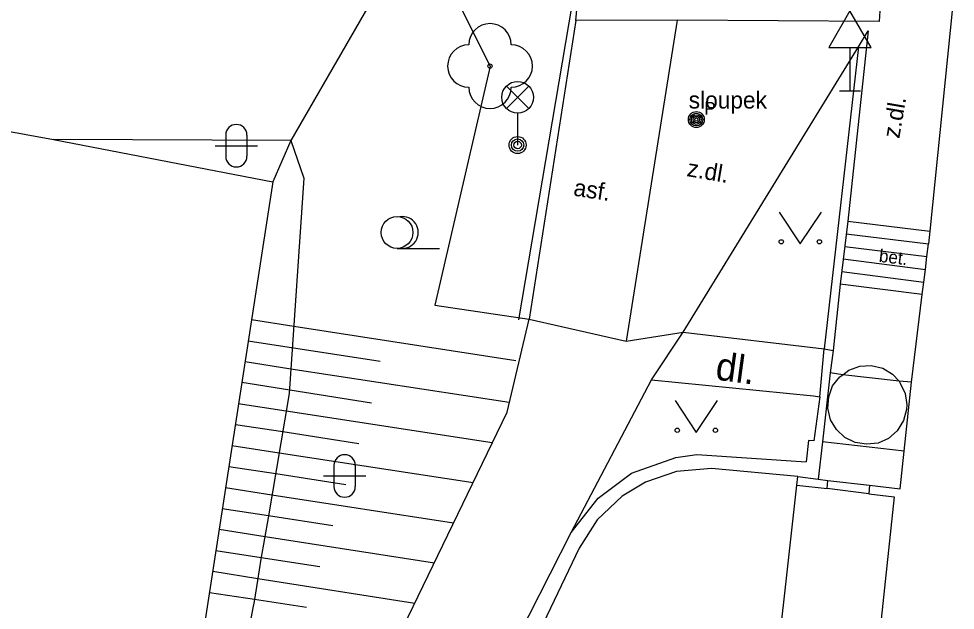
# Model space of a CAD drawing. Extents: x -595546 to -593986, y -1160845 to -1159202.
# Drawn here: x -594304.88 to -594282.82, y -1159413.29 to -1159399.36 of the extents above; entities that cross this region are included whole.
import ezdxf

# ---------------------------------------------------------------- set-up
doc = ezdxf.new("R2010")
doc.units = 0
for name, color, linetype in [('kanalizace - povrch.  znaky - skut. velikost', 7, 'Continuous'), ('Level 22', 7, 'Continuous'), ('Level 33', 7, 'Continuous'), ('Level 34', 7, 'Continuous'), ('Level 36', 7, 'Continuous'), ('Specificka linie pasportu komunikaci', 7, 'Continuous'), ('TM - budovy zdene_ betonove - VP', 7, 'Continuous'), ('TM - chodniky - VP', 7, 'Continuous'), ('TM - hranice souvisleho porostu (skupiny stromu_ kere)', 7, 'Continuous'), ('TM - komunikace - VP', 7, 'Continuous'), ('TM - plot drateny_ kovovy - VP', 7, 'Continuous'), ('TM - podezdivka plotu - VP', 7, 'Continuous'), ('TM - pomocna konstrukcni linie', 7, 'Continuous'), ('TM - popis povrchu', 7, 'Continuous'), ('TM - poznamka', 7, 'Continuous'), ('TM - rozhrani ploch obecne - VP', 7, 'Continuous'), ('TM - schody - VP', 7, 'Continuous'), ('TM - srafovani', 7, 'Continuous'), ('TM - zabradli - VP', 7, 'Continuous'), ('TM - zed operna - VP', 7, 'Continuous'), ('Vrstva 34', 7, 'Continuous')]:
    doc.layers.add(name, color=color, linetype=linetype)

msp = doc.modelspace()

# ---------------------------------------------------------------- linework, layer by layer
at = {"layer": 'kanalizace - povrch.  znaky - skut. velikost'}
for points in [[(-594284.6, -1159399.17), (-594284.61, -1159399.42)], [(-594289.37, -1159399.39), (-594291.76, -1159399.4)], [(-594284.61, -1159399.42), (-594289.37, -1159399.39)]]:
    msp.add_lwpolyline(points, dxfattribs=at)
at = {"layer": 'Level 22'}
msp.add_circle((-594293.78, -1159400.47), 0.05, dxfattribs=at)
for centre, start, end in [((-594293.78, -1159399.97), 0, 180), ((-594294.28, -1159400.47), 90, 270), ((-594293.28, -1159400.47), 270, 90), ((-594293.78, -1159400.97), 180, 0)]:
    msp.add_arc(centre, 0.5, start, end, dxfattribs=at)
at = {"layer": 'Level 33'}
for p, q in [((-594293.395, -1159401.47), (-594292.865, -1159400.94)), ((-594293.395, -1159400.94), (-594292.865, -1159401.47)), ((-594293.13, -1159401.58), (-594293.13, -1159402.33))]:
    msp.add_line(p, q, dxfattribs=at)
for centre, radius in [((-594293.13, -1159401.205), 0.375), ((-594293.13, -1159402.33), 0.2), ((-594293.13, -1159402.33), 0.145), ((-594293.13, -1159402.33), 0.0876)]:
    msp.add_circle(centre, radius, dxfattribs=at)
at = {"layer": 'Level 34'}
for p, q in [((-594285.3, -1159400.032), (-594285.3, -1159401.05)), ((-594285.55, -1159401.05), (-594285.05, -1159401.05))]:
    msp.add_line(p, q, dxfattribs=at)
msp.add_lwpolyline([(-594285.8, -1159400.032), (-594284.8, -1159400.032), (-594285.3, -1159399.166)], close=True, dxfattribs=at)
at = {"layer": 'Level 36'}
for p, q in [((-594300.006, -1159402.096), (-594300.006, -1159402.596)), ((-594299.506, -1159402.096), (-594299.506, -1159402.596)), ((-594300.256, -1159402.346), (-594299.256, -1159402.346)), ((-594295.97, -1159404.765), (-594294.97, -1159404.765)), ((-594297.456, -1159409.876), (-594297.456, -1159410.376)), ((-594296.956, -1159409.876), (-594296.956, -1159410.376)), ((-594297.706, -1159410.126), (-594296.706, -1159410.126))]:
    msp.add_line(p, q, dxfattribs=at)
for points in [[(-594286.97, -1159403.91), (-594286.47, -1159404.66), (-594285.97, -1159403.91)], [(-594289.42, -1159408.35), (-594288.92, -1159409.1), (-594288.42, -1159408.35)]]:
    msp.add_lwpolyline(points, dxfattribs=at)
for centre, radius in [((-594295.97, -1159404.39), 0.375), ((-594286.92, -1159404.61), 0.05), ((-594286.021, -1159404.61), 0.05), ((-594289.37, -1159409.05), 0.05), ((-594288.471, -1159409.05), 0.05)]:
    msp.add_circle(centre, radius, dxfattribs=at)
for centre, radius, start, end in [((-594299.756, -1159402.096), 0.25, 0, 180), ((-594299.756, -1159402.596), 0.25, 180, 0), ((-594295.845, -1159404.39), 0.375, 260.4059, 99.5941), ((-594297.206, -1159409.876), 0.25, 0, 180), ((-594297.206, -1159410.376), 0.25, 180, 0)]:
    msp.add_arc(centre, radius, start, end, dxfattribs=at)
at = {"layer": 'Specificka linie pasportu komunikaci'}
for points in [[(-594298.47, -1159402.22), (-594298.17, -1159403.11), (-594298.51, -1159408.18), (-594299.01, -1159411.11), (-594299.09, -1159411.6), (-594299.18, -1159412.09), (-594299.26, -1159412.59), (-594299.34, -1159413.08), (-594299.37, -1159413.23), (-594299.43, -1159413.57), (-594299.51, -1159414.06), (-594299.6, -1159414.56), (-594299.68, -1159415.05), (-594299.76, -1159415.54), (-594299.85, -1159416.04), (-594301.22, -1159424.11)], [(-594295.08, -1159406.1), (-594292.86, -1159406.43)], [(-594292.86, -1159406.43), (-594290.57, -1159406.95)], [(-594290.57, -1159406.95), (-594289.23, -1159406.74)], [(-594285.47, -1159407.74), (-594285.33, -1159407.63), (-594285.07, -1159407.54)], [(-594285.07, -1159407.54), (-594284.8, -1159407.52), (-594284.53, -1159407.59), (-594284.3, -1159407.73), (-594284.14, -1159407.89)], [(-594284.14, -1159407.89), (-594284.12, -1159407.94), (-594284, -1159408.18), (-594283.96, -1159408.45), (-594283.97, -1159408.56), (-594284.04, -1159408.82), (-594284.19, -1159409.06), (-594284.39, -1159409.24), (-594284.64, -1159409.35), (-594284.91, -1159409.38), (-594285.18, -1159409.34), (-594285.42, -1159409.22), (-594285.62, -1159409.03), (-594285.76, -1159408.8), (-594285.82, -1159408.53), (-594285.8, -1159408.26), (-594285.71, -1159408), (-594285.54, -1159407.79), (-594285.47, -1159407.74)], [(-594285.47, -1159407.74), (-594285.77, -1159407.7)], [(-594284.14, -1159407.89), (-594285.47, -1159407.74)], [(-594283.85, -1159407.92), (-594284.14, -1159407.89)], [(-594286.55, -1159410.34), (-594285.84, -1159410.42)], [(-594285.84, -1159410.42), (-594285.82, -1159410.23)], [(-594284.86, -1159410.55), (-594285.84, -1159410.42)], [(-594284.84, -1159410.34), (-594284.86, -1159410.55)], [(-594284.86, -1159410.55), (-594284.26, -1159410.62), (-594284.87, -1159416.38), (-594285.5, -1159416.31)]]:
    msp.add_lwpolyline(points, dxfattribs=at)
at = {"layer": 'TM - budovy zdene_ betonove - VP'}
for points in [[(-594282.82, -1159398.46), (-594283.42, -1159404.36)], [(-594283.42, -1159404.36), (-594283.45, -1159404.66)], [(-594283.6, -1159405.85), (-594283.56, -1159405.56), (-594283.52, -1159405.26), (-594283.49, -1159404.96), (-594283.45, -1159404.66)], [(-594283.85, -1159407.92), (-594283.6, -1159405.85)], [(-594284.02, -1159409.54), (-594283.85, -1159407.92)], [(-594284.12, -1159410.43), (-594284.02, -1159409.54)], [(-594286.55, -1159410.34), (-594286.53, -1159410.14)], [(-594286.53, -1159410.14), (-594286.05, -1159410.2)], [(-594286.05, -1159410.2), (-594285.82, -1159410.23)], [(-594287.2, -1159416.13), (-594286.55, -1159410.34)], [(-594285.82, -1159410.23), (-594284.84, -1159410.34)], [(-594284.84, -1159410.34), (-594284.12, -1159410.43)]]:
    msp.add_lwpolyline(points, dxfattribs=at)
at = {"layer": 'TM - chodniky - VP'}
for points in [[(-594291.76, -1159399.4), (-594291.73, -1159399.07)], [(-594291.76, -1159399.4), (-594292.86, -1159406.43)], [(-594289.23, -1159406.74), (-594285.1, -1159400.02)], [(-594301.41, -1159425.23), (-594293.38, -1159408.62), (-594292.86, -1159406.43)], [(-594289.23, -1159406.74), (-594285.91, -1159407.13)], [(-594291.87, -1159411.46), (-594289.98, -1159407.86)], [(-594289.98, -1159407.86), (-594286.16, -1159408.24), (-594286.01, -1159408.26)], [(-594293.35, -1159414.38), (-594291.87, -1159411.46)]]:
    msp.add_lwpolyline(points, dxfattribs=at)
at = {"layer": 'TM - hranice souvisleho porostu (skupiny stromu_ kere)'}
msp.add_lwpolyline([(-594295.66, -1159397.35), (-594295.25, -1159397.53), (-594293.78, -1159400.47), (-594295.08, -1159406.1)], dxfattribs=at)
at = {"layer": 'TM - komunikace - VP'}
msp.add_lwpolyline([(-594286.53, -1159410.14), (-594288.56, -1159409.95), (-594289.39, -1159410.02), (-594290.12, -1159410.27), (-594290.67, -1159410.6), (-594291.26, -1159411.16), (-594291.68, -1159411.83), (-594293.62, -1159415.89), (-594294.81, -1159418.58), (-594295.11, -1159419.62), (-594295.31, -1159420.97)], dxfattribs=at)
at = {"layer": 'TM - plot drateny_ kovovy - VP'}
for points in [[(-594344.72, -1159393.72), (-594342.23, -1159394.52), (-594328.22, -1159395.67), (-594312.91, -1159400.58), (-594304.06, -1159402.2)], [(-594304.06, -1159402.2), (-594298.9, -1159403.2)], [(-594298.9, -1159403.2), (-594302.42, -1159426.02)]]:
    msp.add_lwpolyline(points, dxfattribs=at)
at = {"layer": 'TM - podezdivka plotu - VP'}
for points in [[(-594284.87, -1159399.64), (-594285.35, -1159404.12)], [(-594285.1, -1159400.02), (-594284.87, -1159399.64)], [(-594285.35, -1159404.12), (-594285.53, -1159405.61)], [(-594285.53, -1159405.61), (-594285.7, -1159407.17)]]:
    msp.add_lwpolyline(points, dxfattribs=at)
at = {"layer": 'TM - pomocna konstrukcni linie'}
msp.add_lwpolyline([(-594285.91, -1159407.13), (-594285.7, -1159407.17)], dxfattribs=at)
at = {"layer": 'TM - rozhrani ploch obecne - VP'}
for points in [[(-594295.66, -1159397.35), (-594298.47, -1159402.22)], [(-594289.37, -1159399.39), (-594290.57, -1159406.95)], [(-594298.47, -1159402.22), (-594304.06, -1159402.2)], [(-594298.47, -1159402.22), (-594298.9, -1159403.2)], [(-594285.35, -1159404.12), (-594283.42, -1159404.36)], [(-594283.6, -1159405.85), (-594285.53, -1159405.61)], [(-594289.98, -1159407.86), (-594289.23, -1159406.74)], [(-594286.01, -1159408.26), (-594285.91, -1159407.13)], [(-594285.7, -1159407.17), (-594285.77, -1159407.7)], [(-594285.77, -1159407.7), (-594285.95, -1159409.32)], [(-594286.01, -1159408.26), (-594286.15, -1159409.3), (-594286.28, -1159409.29), (-594286.33, -1159409.79)], [(-594285.95, -1159409.32), (-594286.05, -1159410.2)], [(-594284.02, -1159409.54), (-594285.95, -1159409.32)], [(-594291.87, -1159411.46), (-594291.23, -1159410.65), (-594290.45, -1159410.06), (-594289.4, -1159409.69), (-594288.91, -1159409.62), (-594286.33, -1159409.79)]]:
    msp.add_lwpolyline(points, dxfattribs=at)
at = {"layer": 'TM - schody - VP'}
for points in [[(-594285.39, -1159404.42), (-594283.45, -1159404.66)], [(-594285.42, -1159404.72), (-594283.49, -1159404.96)], [(-594285.46, -1159405.01), (-594283.52, -1159405.26)], [(-594285.49, -1159405.31), (-594283.56, -1159405.56)]]:
    msp.add_lwpolyline(points, dxfattribs=at)
at = {"layer": 'TM - srafovani'}
for points in [[(-594299.4, -1159406.44), (-594298.4, -1159406.6), (-594293.17, -1159407.41)], [(-594299.48, -1159406.94), (-594296.37, -1159407.42)], [(-594299.55, -1159407.43), (-594298.47, -1159407.6), (-594293.33, -1159408.39)], [(-594299.63, -1159407.92), (-594298.5, -1159408.1), (-594296.57, -1159408.4)], [(-594299.71, -1159408.42), (-594298.58, -1159408.59), (-594293.73, -1159409.34)], [(-594299.78, -1159408.91), (-594298.66, -1159409.08), (-594296.87, -1159409.36)], [(-594299.86, -1159409.41), (-594298.75, -1159409.58), (-594294.18, -1159410.28)], [(-594299.93, -1159409.9), (-594298.83, -1159410.07), (-594297.18, -1159410.33)], [(-594300.01, -1159410.4), (-594298.92, -1159410.57), (-594294.64, -1159411.23)], [(-594300.09, -1159410.89), (-594299, -1159411.06), (-594297.48, -1159411.29)], [(-594300.16, -1159411.38), (-594299.08, -1159411.55), (-594295.09, -1159412.17)], [(-594300.24, -1159411.88), (-594299.17, -1159412.05), (-594297.79, -1159412.26)], [(-594300.31, -1159412.37), (-594299.25, -1159412.54), (-594295.55, -1159413.12)], [(-594300.39, -1159412.87), (-594299.33, -1159413.03), (-594298.1, -1159413.22)]]:
    msp.add_lwpolyline(points, dxfattribs=at)
at = {"layer": 'TM - zabradli - VP'}
msp.add_lwpolyline([(-594290.79, -1159392.71), (-594291.29, -1159395.69), (-594293.11, -1159406.45)], dxfattribs=at)
at = {"layer": 'TM - zed operna - VP'}
msp.add_lwpolyline([(-594285.1, -1159400.02), (-594285.91, -1159407.13)], dxfattribs=at)
at = {"layer": 'Vrstva 34'}
for radius in [0.188, 0.15, 0.113, 0.075, 0.0375]:
    msp.add_circle((-594288.92, -1159401.73), radius, dxfattribs=at)

# ---------------------------------------------------------------- texts
at = {"layer": 'TM - popis povrchu'}
for s, height, rotation, p in [('z.dl.', 0.4, 80.2639, (-594284.14, -1159402.19)), ('z.dl.', 0.4, 350.2639, (-594289.16, -1159403.06)), ('asf.', 0.4, 351.3629, (-594291.83, -1159403.52)), ('bet.', 0.3, 353.039, (-594284.63, -1159405.08)), ('dl.', 0.65, 352.26, (-594288.49, -1159407.85))]:
    msp.add_text(s, height=height, rotation=rotation, dxfattribs=at).set_placement(p)
at = {"layer": 'TM - poznamka'}
msp.add_text('sloupek', height=0.4, dxfattribs=at).set_placement((-594289.1, -1159401.47))
at = {"layer": 'Vrstva 34'}
msp.add_text('P', height=0.3, dxfattribs=at).set_placement((-594288.732, -1159401.617))

doc.saveas('drawing.dxf')
